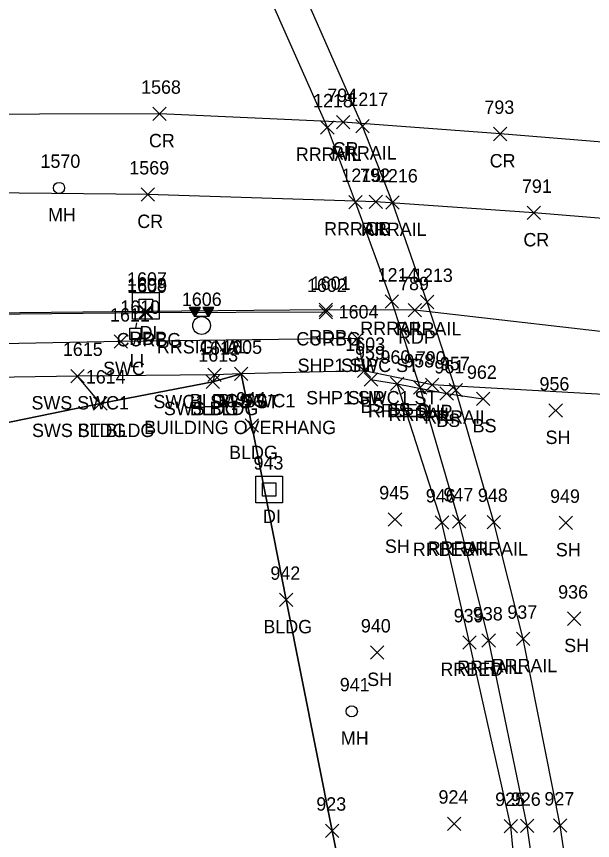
# Model space of a CAD drawing. Extents: x 1715662 to 1717487, y 887396 to 890004.
# Drawn here: x 1716374.6 to 1716460.7, y 888134.9 to 888258 of the extents above; entities that cross this region are included whole.
import ezdxf

# ---------------------------------------------------------------- set-up
doc = ezdxf.new("R2010")
doc.units = 0
for name, color, linetype in [('D_A', 7, 'Continuous'), ('D_I', 7, 'Continuous'), ('DS', 7, 'Continuous'), ('L_A', 7, 'Continuous'), ('L_C', 7, 'Continuous'), ('L_I', 7, 'Continuous'), ('L_TIC', 7, 'Continuous'), ('LBC', 7, 'Continuous'), ('LELB', 7, 'Continuous'), ('LSOGP', 7, 'Continuous'), ('P_A', 7, 'Continuous'), ('P_I', 7, 'Continuous'), ('P_TIC', 7, 'Continuous'), ('PET', 7, 'Continuous'), ('PRC', 7, 'Continuous'), ('PSP', 7, 'Continuous'), ('R_A', 7, 'Continuous'), ('R_I', 7, 'Continuous'), ('R_TIC', 7, 'Continuous'), ('RC', 7, 'Continuous'), ('RR', 7, 'Continuous'), ('RRB', 7, 'Continuous'), ('RSW', 7, 'Continuous'), ('TCSH', 7, 'Continuous'), ('U_A', 7, 'Continuous'), ('U_I', 7, 'Continuous'), ('ULP', 7, 'Continuous'), ('UUMH', 7, 'Continuous')]:
    doc.layers.add(name, color=color, linetype=linetype)

msp = doc.modelspace()

# ---------------------------------------------------------------- linework, layer by layer
at = {"layer": 'DS'}
for p, q in [((1716391.96, 888216.78), (1716395.96, 888216.78)), ((1716391.96, 888212.78), (1716391.96, 888216.78)), ((1716392.96, 888213.78), (1716392.96, 888215.78)), ((1716392.96, 888215.78), (1716394.96, 888215.78)), ((1716394.96, 888215.78), (1716394.96, 888213.78)), ((1716395.96, 888216.78), (1716395.96, 888212.78)), ((1716393.97, 888214.78), (1716393.97, 888214.78)), ((1716393.97, 888214.78), (1716393.97, 888214.78)), ((1716394.96, 888213.78), (1716392.96, 888213.78)), ((1716395.96, 888212.78), (1716391.96, 888212.78)), ((1716410.4, 888189.31), (1716414.4, 888189.31)), ((1716410.4, 888185.31), (1716410.4, 888189.31)), ((1716414.4, 888189.31), (1716414.4, 888185.31)), ((1716411.4, 888186.31), (1716411.4, 888188.31)), ((1716411.4, 888188.31), (1716413.4, 888188.31)), ((1716413.4, 888188.31), (1716413.4, 888186.31)), ((1716413.4, 888186.31), (1716411.4, 888186.31)), ((1716412.41, 888187.31), (1716412.41, 888187.31)), ((1716412.41, 888187.31), (1716412.41, 888187.31)), ((1716414.4, 888185.31), (1716410.4, 888185.31))]:
    msp.add_line(p, q, dxfattribs=at)
at = {"layer": 'L_TIC'}
for points in [[(1716407.19, 888203.6), (1716409.19, 888205.6)], [(1716409.19, 888203.6), (1716407.19, 888205.6)], [(1716426.6, 888202.75), (1716428.6, 888204.75)], [(1716428.6, 888202.75), (1716426.6, 888204.75)], [(1716402.96, 888202.43), (1716404.96, 888204.43)], [(1716404.96, 888202.43), (1716402.96, 888204.43)], [(1716430.51, 888202.12), (1716432.51, 888204.12)], [(1716432.51, 888202.12), (1716430.51, 888204.12)], [(1716437.91, 888200.67), (1716439.91, 888202.67)], [(1716439.91, 888200.67), (1716437.91, 888202.67)], [(1716386.16, 888199.16), (1716388.16, 888201.16)], [(1716388.16, 888199.16), (1716386.16, 888201.16)], [(1716443.35, 888199.86), (1716445.35, 888201.86)], [(1716445.35, 888199.86), (1716443.35, 888201.86)], [(1716454.2, 888198.12), (1716456.2, 888200.12)], [(1716456.2, 888198.12), (1716454.2, 888200.12)], [(1716408.81, 888195.87), (1716410.81, 888197.87)], [(1716410.81, 888195.87), (1716408.81, 888197.87)], [(1716430.19, 888181.85), (1716432.19, 888183.85)], [(1716432.19, 888181.85), (1716430.19, 888183.85)], [(1716455.73, 888181.33), (1716457.73, 888183.33)], [(1716457.73, 888181.33), (1716455.73, 888183.33)], [(1716413.93, 888169.83), (1716415.93, 888171.83)], [(1716415.93, 888169.83), (1716413.93, 888171.83)], [(1716456.98, 888167.02), (1716458.98, 888169.02)], [(1716458.98, 888167.02), (1716456.98, 888169.02)], [(1716427.54, 888161.96), (1716429.54, 888163.96)], [(1716429.54, 888161.96), (1716427.54, 888163.96)], [(1716439.05, 888136.38), (1716441.05, 888138.38)], [(1716441.05, 888136.38), (1716439.05, 888138.38)], [(1716420.79, 888135.33), (1716422.79, 888137.33)], [(1716422.79, 888135.33), (1716420.79, 888137.33)]]:
    msp.add_lwpolyline(points, dxfattribs=at)
at = {"layer": 'LBC'}
msp.add_lwpolyline([(1716429.38, 888098.53), (1716421.79, 888136.33), (1716414.93, 888170.83), (1716409.81, 888196.87), (1716408.19, 888204.6), (1716403.96, 888203.43), (1716387.16, 888200.16), (1716358.99, 888194.4), (1716343.7, 888191.3), (1716326.69, 888187.99), (1716320.05, 888186.71), (1716321.15, 888179.33), (1716320.91, 888179.04), (1716324.24, 888172.35)], dxfattribs=at)
at = {"layer": 'LELB'}
msp.add_lwpolyline([(1716427.6, 888203.75), (1716431.51, 888203.12), (1716438.91, 888201.67), (1716444.35, 888200.86)], dxfattribs=at)
at = {"layer": 'LSOGP'}
msp.add_lwpolyline([(1716277.08, 888175.31), (1716288.81, 888170.58), (1716300.55, 888173.81), (1716306.63, 888177.65), (1716324.24, 888172.35), (1716321.15, 888179.33), (1716320.05, 888186.71), (1716326.69, 888187.99), (1716343.7, 888191.29), (1716358.99, 888194.39), (1716387.16, 888200.16), (1716403.96, 888203.43), (1716408.19, 888204.59), (1716409.81, 888196.87), (1716414.93, 888170.83), (1716421.79, 888136.33), (1716429.38, 888098.52)], dxfattribs=at)
at = {"layer": 'P_TIC'}
for points in [[(1716394.99, 888242.46), (1716396.99, 888244.46)], [(1716396.99, 888242.46), (1716394.99, 888244.46)], [(1716422.44, 888241.23), (1716424.44, 888243.23)], [(1716424.44, 888241.23), (1716422.44, 888243.23)], [(1716445.91, 888239.45), (1716447.91, 888241.45)], [(1716447.91, 888239.45), (1716445.91, 888241.45)], [(1716393.24, 888230.4), (1716395.24, 888232.4)], [(1716395.24, 888230.4), (1716393.24, 888232.4)], [(1716427.34, 888229.29), (1716429.34, 888231.29)], [(1716429.34, 888229.29), (1716427.34, 888231.29)], [(1716450.95, 888227.65), (1716452.95, 888229.65)], [(1716452.95, 888227.65), (1716450.95, 888229.65)], [(1716392.96, 888212.91), (1716394.96, 888214.91)], [(1716394.96, 888212.91), (1716392.96, 888214.91)], [(1716419.85, 888213.16), (1716421.85, 888215.16)], [(1716421.85, 888213.16), (1716419.85, 888215.16)], [(1716419.85, 888213.16), (1716421.85, 888215.16)], [(1716421.85, 888213.16), (1716419.85, 888215.16)], [(1716433.17, 888213.11), (1716435.17, 888215.11)], [(1716435.17, 888213.11), (1716433.17, 888215.11)], [(1716424.59, 888208.88), (1716426.59, 888210.88)], [(1716426.59, 888208.88), (1716424.59, 888210.88)], [(1716425.58, 888204.04), (1716427.58, 888206.04)], [(1716427.58, 888204.04), (1716425.58, 888206.04)], [(1716435.75, 888201.98), (1716437.75, 888203.98)], [(1716437.75, 888201.98), (1716435.75, 888203.98)]]:
    msp.add_lwpolyline(points, dxfattribs=at)
at = {"layer": 'PET'}
for points in [[(1716420.85, 888214.16), (1716393.96, 888213.91), (1716351.52, 888213.45), (1716316.63, 888213.12), (1716287.31, 888213.67), (1716263.82, 888214.85), (1716262.16, 888214.92), (1716260.17, 888214.76), (1716250.4, 888213.03), (1716244.38, 888211.92), (1716239.31, 888205.59), (1716232.02, 888203.34), (1716223.89, 888200.87), (1716211.25, 888196.69), (1716194.26, 888190.63), (1716179.32, 888184.63), (1716135.65, 888166.65), (1716133.73, 888165.8), (1716132.45, 888164.77), (1716131.74, 888163.68), (1716109.75, 888154.13), (1716108.2, 888154.22), (1716106.26, 888154.03), (1716102, 888152.34)], [(1716662.11, 888208.93), (1716631.8, 888208.17), (1716598.77, 888208.88), (1716574.84, 888208.9), (1716547.13, 888208.53), (1716499.86, 888208.03), (1716470.5, 888209.82), (1716470.57, 888209.92), (1716434.17, 888214.11), (1716420.85, 888214.16)]]:
    msp.add_lwpolyline(points, dxfattribs=at)
at = {"layer": 'PRC'}
for points in [[(1716612.85, 888359.68), (1716612.17, 888345.49), (1716610.23, 888325.05), (1716599.91, 888295.77), (1716584.78, 888274.26), (1716560.31, 888253.42), (1716535.28, 888241.32), (1716471.98, 888238.42), (1716446.91, 888240.45), (1716423.44, 888242.23), (1716395.99, 888243.46), (1716360.07, 888243.38), (1716329.01, 888242.88), (1716285.79, 888240.52), (1716253.17, 888237.3), (1716220.47, 888232.04), (1716184.13, 888222.3), (1716155.75, 888211.83), (1716125.79, 888199.82), (1716096.66, 888186.57)], [(1716552.72, 888226.16), (1716521.3, 888223.53), (1716490.76, 888225.55), (1716471.3, 888227.05), (1716451.95, 888228.65), (1716428.34, 888230.29), (1716394.24, 888231.4), (1716360.6, 888231.76), (1716326.71, 888231.11), (1716290.95, 888229.37), (1716251.51, 888225.94), (1716222.8, 888221), (1716188.27, 888210.85), (1716159.49, 888199.86), (1716131.41, 888188.25), (1716103, 888175.83)]]:
    msp.add_lwpolyline(points, dxfattribs=at)
at = {"layer": 'PSP'}
msp.add_lwpolyline([(1716661.99, 888204.6), (1716631.89, 888203.79), (1716597.76, 888203.06), (1716574.64, 888203.27), (1716547.04, 888202.97), (1716494.19, 888202.74), (1716493.66, 888200.18), (1716489.19, 888200.69), (1716470.28, 888201.06), (1716436.75, 888202.98), (1716426.58, 888205.04), (1716425.59, 888209.88)], dxfattribs=at)
at = {"layer": 'R_TIC'}
for points in [[(1716420.08, 888240.43), (1716422.08, 888242.43)], [(1716422.08, 888240.43), (1716420.08, 888242.43)], [(1716425.35, 888240.63), (1716427.35, 888242.63)], [(1716427.35, 888240.63), (1716425.35, 888242.63)], [(1716424.3, 888229.28), (1716426.3, 888231.28)], [(1716426.3, 888229.28), (1716424.3, 888231.28)], [(1716429.82, 888229.21), (1716431.82, 888231.21)], [(1716431.82, 888229.21), (1716429.82, 888231.21)], [(1716429.72, 888214.4), (1716431.72, 888216.4)], [(1716431.72, 888214.4), (1716429.72, 888216.4)], [(1716429.72, 888214.4), (1716431.72, 888216.4)], [(1716431.72, 888214.4), (1716429.72, 888216.4)], [(1716435.01, 888214.34), (1716437.01, 888216.34)], [(1716437.01, 888214.34), (1716435.01, 888216.34)], [(1716435.01, 888214.34), (1716437.01, 888216.34)], [(1716437.01, 888214.34), (1716435.01, 888216.34)], [(1716393, 888212.71), (1716395, 888214.71)], [(1716395, 888212.71), (1716393, 888214.71)], [(1716419.86, 888212.84), (1716421.86, 888214.84)], [(1716421.86, 888212.84), (1716419.86, 888214.84)], [(1716424.59, 888208.88), (1716426.59, 888210.88)], [(1716426.59, 888208.88), (1716424.59, 888210.88)], [(1716389.21, 888208.42), (1716391.21, 888210.42)], [(1716391.21, 888208.42), (1716389.21, 888210.42)], [(1716425.58, 888204.04), (1716427.58, 888206.04)], [(1716427.58, 888204.04), (1716425.58, 888206.04)], [(1716382.73, 888203.28), (1716384.73, 888205.28)], [(1716384.73, 888203.28), (1716382.73, 888205.28)], [(1716382.73, 888203.28), (1716384.73, 888205.28)], [(1716384.73, 888203.28), (1716382.73, 888205.28)], [(1716403.22, 888203.46), (1716405.22, 888205.46)], [(1716405.22, 888203.46), (1716403.22, 888205.46)], [(1716403.22, 888203.46), (1716405.22, 888205.46)], [(1716405.22, 888203.46), (1716403.22, 888205.46)], [(1716407.19, 888203.6), (1716409.19, 888205.6)], [(1716409.19, 888203.6), (1716407.19, 888205.6)], [(1716402.96, 888202.43), (1716404.96, 888204.43)], [(1716404.96, 888202.43), (1716402.96, 888204.43)], [(1716430.51, 888202.12), (1716432.51, 888204.12)], [(1716432.51, 888202.12), (1716430.51, 888204.12)], [(1716433.94, 888201.57), (1716435.94, 888203.57)], [(1716435.94, 888201.57), (1716433.94, 888203.57)], [(1716439.27, 888201.15), (1716441.27, 888203.15)], [(1716441.27, 888201.15), (1716439.27, 888203.15)], [(1716386.16, 888199.16), (1716388.16, 888201.16)], [(1716388.16, 888199.16), (1716386.16, 888201.16)], [(1716437.21, 888181.39), (1716439.21, 888183.39)], [(1716439.21, 888181.39), (1716437.21, 888183.39)], [(1716439.79, 888181.56), (1716441.79, 888183.56)], [(1716441.79, 888181.56), (1716439.79, 888183.56)], [(1716444.94, 888181.46), (1716446.94, 888183.46)], [(1716446.94, 888181.46), (1716444.94, 888183.46)], [(1716441.33, 888163.47), (1716443.33, 888165.47)], [(1716443.33, 888163.47), (1716441.33, 888165.47)], [(1716444.19, 888163.76), (1716446.19, 888165.76)], [(1716446.19, 888163.76), (1716444.19, 888165.76)], [(1716449.34, 888164.01), (1716451.34, 888166.01)], [(1716451.34, 888164.01), (1716449.34, 888166.01)], [(1716447.52, 888136.03), (1716449.52, 888138.03)], [(1716449.52, 888136.03), (1716447.52, 888138.03)], [(1716449.92, 888136.06), (1716451.92, 888138.06)], [(1716451.92, 888136.06), (1716449.92, 888138.06)], [(1716454.88, 888136.11), (1716456.88, 888138.11)], [(1716456.88, 888136.11), (1716454.88, 888138.11)]]:
    msp.add_lwpolyline(points, dxfattribs=at)
at = {"layer": 'RC'}
msp.add_lwpolyline([(1716420.86, 888213.84), (1716394, 888213.71), (1716351.62, 888213.28), (1716316.65, 888212.74), (1716313.63, 888212.38), (1716311.89, 888211.31), (1716310.33, 888209.92), (1716309.29, 888208.51)], dxfattribs=at)
at = {"layer": 'RR'}
for points in [[(1716436.01, 888215.34), (1716430.82, 888230.21), (1716426.35, 888241.63), (1716416.68, 888263.63), (1716410.09, 888277.22), (1716402, 888292.44), (1716390.92, 888310.94), (1716376.88, 888331.99), (1716364.82, 888348.02), (1716349.12, 888367.79), (1716332.64, 888386.35), (1716315.07, 888404.65), (1716296.21, 888422.3), (1716278.07, 888437.86), (1716256.9, 888454.27), (1716238.51, 888467.25), (1716223.56, 888476.48), (1716202.57, 888488.85), (1716178.44, 888501.21), (1716153.56, 888512.41), (1716127.62, 888522.23), (1716099.94, 888531.04), (1716073.49, 888537.69), (1716046.15, 888542.83)], [(1716430.72, 888215.4), (1716425.3, 888230.28), (1716421.08, 888241.43), (1716411.44, 888263.23), (1716405.1, 888275.91), (1716397.08, 888291.05), (1716387.61, 888308.84), (1716372.56, 888329.72), (1716360.98, 888345.24), (1716345.13, 888364.7), (1716328.62, 888383.27), (1716311.71, 888401.25), (1716292.49, 888418.83), (1716274.07, 888433.95), (1716254.21, 888450.02), (1716235.8, 888462.9), (1716221.1, 888472.3), (1716200.72, 888484.16), (1716175.89, 888496.91), (1716151.92, 888507.64), (1716125.76, 888517.56), (1716098.57, 888526.19), (1716072.38, 888532.71), (1716045.9, 888537.78)], [(1716460.39, 887983.06), (1716460.28, 888015.12), (1716460.02, 888037.25), (1716458.72, 888065.96), (1716456.33, 888094.71), (1716453.91, 888116.16), (1716450.92, 888137.06), (1716445.19, 888164.76), (1716440.79, 888182.56), (1716434.94, 888202.57), (1716430.72, 888215.4)], [(1716465.44, 887984.3), (1716465.39, 888014.84), (1716464.92, 888036.43), (1716463.64, 888066.4), (1716463.2, 888072.92), (1716461.32, 888094.96), (1716458.94, 888116.4), (1716455.88, 888137.11), (1716450.34, 888165.01), (1716445.94, 888182.46), (1716440.27, 888202.15), (1716436.01, 888215.34)]]:
    msp.add_lwpolyline(points, dxfattribs=at)
at = {"layer": 'RRB'}
msp.add_lwpolyline([(1716451.12, 887911.26), (1716455.76, 887957.27), (1716456.57, 887986.49), (1716457.29, 888015.18), (1716457.43, 888037.57), (1716455.22, 888065.72), (1716453.69, 888095.11), (1716450.49, 888116.19), (1716448.52, 888137.03), (1716442.33, 888164.47), (1716438.21, 888182.39), (1716431.51, 888203.12)], dxfattribs=at)
at = {"layer": 'RSW'}
for points in [[(1716425.59, 888209.88), (1716390.21, 888209.42), (1716352.07, 888208.71), (1716314.41, 888208.26), (1716309.91, 888208.37)], [(1716426.58, 888205.04), (1716408.19, 888204.6), (1716404.22, 888204.46), (1716383.73, 888204.28), (1716352.14, 888203.78), (1716348.16, 888203.75), (1716314.81, 888203.23), (1716311.49, 888203.17), (1716309.91, 888208.37)], [(1716387.16, 888200.16), (1716383.73, 888204.28)], [(1716404.22, 888204.46), (1716403.96, 888203.43)]]:
    msp.add_lwpolyline(points, dxfattribs=at)
at = {"layer": 'TCSH'}
for p, q in [((1716402.11, 888214.5), (1716400.44, 888214.5)), ((1716400.44, 888214.5), (1716401.21, 888213.17)), ((1716401.34, 888213.17), (1716402.11, 888214.5)), ((1716404.14, 888214.5), (1716402.48, 888214.5)), ((1716402.48, 888214.5), (1716403.25, 888213.17)), ((1716403.37, 888213.17), (1716404.14, 888214.5)), ((1716403.37, 888213.17), (1716401.21, 888213.17)), ((1716402.29, 888211.83), (1716402.29, 888211.83))]:
    msp.add_line(p, q, dxfattribs=at)
for points in [[(1716400.49, 888214.42), (1716402.06, 888214.42)], [(1716400.56, 888214.29), (1716401.99, 888214.29)], [(1716400.64, 888214.16), (1716401.91, 888214.16)], [(1716400.72, 888214.02), (1716401.83, 888214.02)], [(1716400.79, 888213.89), (1716401.76, 888213.89)], [(1716400.87, 888213.76), (1716401.68, 888213.76)], [(1716400.95, 888213.62), (1716401.6, 888213.62)], [(1716401.02, 888213.49), (1716401.52, 888213.49)], [(1716401.1, 888213.36), (1716401.45, 888213.36)], [(1716402.5, 888214.45), (1716404.11, 888214.45)], [(1716402.58, 888214.32), (1716404.04, 888214.32)], [(1716402.66, 888214.18), (1716403.96, 888214.18)], [(1716402.73, 888214.05), (1716403.88, 888214.05)], [(1716402.81, 888213.92), (1716403.81, 888213.92)], [(1716402.89, 888213.78), (1716403.73, 888213.78)], [(1716402.97, 888213.65), (1716403.65, 888213.65)], [(1716403.04, 888213.52), (1716403.58, 888213.52)], [(1716403.12, 888213.38), (1716403.5, 888213.38)], [(1716401.18, 888213.22), (1716401.37, 888213.22)], [(1716403.2, 888213.25), (1716403.42, 888213.25)]]:
    msp.add_lwpolyline(points, dxfattribs=at)
msp.add_circle((1716402.29, 888211.83), 1.33, dxfattribs=at)
at = {"layer": 'ULP'}
for p, q in [((1716392.56, 888212.25), (1716392.4, 888211.42)), ((1716391.56, 888209.75), (1716391.56, 888211.42)), ((1716391.56, 888211.42), (1716393.23, 888211.42)), ((1716393.23, 888211.42), (1716393.23, 888209.75)), ((1716393.23, 888209.75), (1716391.56, 888209.75)), ((1716392.15, 888208.92), (1716392.4, 888209.75)), ((1716392.4, 888210.58), (1716392.4, 888210.58))]:
    msp.add_line(p, q, dxfattribs=at)
at = {"layer": 'UUMH'}
for p, q in [((1716380.99, 888232.39), (1716380.99, 888232.39)), ((1716381.82, 888232.39), (1716381.82, 888232.39)), ((1716424.73, 888154.17), (1716424.73, 888154.17)), ((1716425.56, 888154.17), (1716425.56, 888154.17))]:
    msp.add_line(p, q, dxfattribs=at)
for centre in [(1716380.99, 888232.39), (1716424.73, 888154.17)]:
    msp.add_circle(centre, 0.833, dxfattribs=at)

# ---------------------------------------------------------------- texts
at = {"layer": 'D_A'}
for p in [(1716393.02, 888209.78), (1716411.46, 888182.31)]:
    msp.add_text('DI', height=2, dxfattribs=at).set_placement(p)
at = {"layer": 'D_I'}
for s, p in [('1607', (1716391.15, 888217.78)), ('943', (1716410.05, 888190.31))]:
    msp.add_text(s, height=2, dxfattribs=at).set_placement(p)
at = {"layer": 'L_A'}
for s, p in [('BLDG', (1716404.78, 888199.6)), ('BLDG', (1716400.55, 888198.43)), ('BS', (1716426.04, 888198.75)), ('BS', (1716429.95, 888198.12)), ('BS', (1716437.35, 888196.67)), ('BS', (1716442.79, 888195.86)), ('BLDG', (1716383.76, 888195.16)), ('SH', (1716453.68, 888194.12)), ('BLDG', (1716406.4, 888191.87)), ('SH', (1716429.68, 888177.85)), ('SH', (1716455.22, 888177.33)), ('BLDG', (1716411.52, 888165.83)), ('SH', (1716456.47, 888163.02)), ('SH', (1716427.03, 888157.96))]:
    msp.add_text(s, height=2, dxfattribs=at).set_placement(p)
at = {"layer": 'L_C'}
msp.add_text('BUILDING OVERHANG', height=2, dxfattribs=at).set_placement((1716393.71, 888195.6))
at = {"layer": 'L_I'}
for s, p in [('1605', (1716405.37, 888207.6)), ('1613', (1716401.79, 888206.43)), ('959', (1716425.22, 888206.75)), ('960', (1716429.02, 888206.12)), ('961', (1716437.07, 888204.67)), ('962', (1716441.94, 888203.86)), ('1614', (1716384.99, 888203.16)), ('956', (1716452.78, 888202.12)), ('944', (1716407.44, 888199.87)), ('945', (1716428.83, 888185.85)), ('949', (1716454.36, 888185.33)), ('942', (1716412.57, 888173.83)), ('936', (1716455.57, 888171.02)), ('940', (1716426.09, 888165.96)), ('924', (1716437.69, 888140.38)), ('923', (1716419.43, 888139.33))]:
    msp.add_text(s, height=2, dxfattribs=at).set_placement(p)
at = {"layer": 'P_A'}
for s, p in [('CR', (1716394.42, 888238.46)), ('CR', (1716421.87, 888237.23)), ('CR', (1716445.34, 888235.45)), ('CR', (1716392.68, 888226.4)), ('CR', (1716426.77, 888225.29)), ('CR', (1716450.38, 888223.65)), ('RDP', (1716391.45, 888208.91)), ('RDP', (1716418.34, 888209.16)), ('RDP', (1716418.34, 888209.16)), ('RDP', (1716431.65, 888209.11)), ('SHP', (1716423.12, 888204.88)), ('SHP', (1716424.12, 888200.04)), ('SHP', (1716434.28, 888197.98))]:
    msp.add_text(s, height=2, dxfattribs=at).set_placement(p)
at = {"layer": 'P_I'}
for s, p in [('1568', (1716393.25, 888246.46)), ('794', (1716421.07, 888245.23)), ('793', (1716444.55, 888243.45)), ('1569', (1716391.49, 888234.4)), ('792', (1716425.98, 888233.29)), ('791', (1716450.16, 888231.65)), ('1608', (1716391.14, 888216.91)), ('1601', (1716418.6, 888217.16)), ('1601', (1716418.6, 888217.16)), ('789', (1716431.8, 888217.11)), ('1604', (1716422.77, 888212.88)), ('1603', (1716423.76, 888208.04)), ('790', (1716434.3, 888205.98))]:
    msp.add_text(s, height=2, dxfattribs=at).set_placement(p)
at = {"layer": 'R_A'}
for s, p in [('RRRAIL', (1716416.37, 888236.43)), ('RRRAIL', (1716421.64, 888236.63)), ('RRRAIL', (1716420.6, 888225.28)), ('RRRAIL', (1716426.11, 888225.21)), ('RRRAIL', (1716426.01, 888210.4)), ('RRRAIL', (1716426.01, 888210.4)), ('RRRAIL', (1716431.3, 888210.34)), ('RRRAIL', (1716431.3, 888210.34)), ('CURBG', (1716416.44, 888208.84)), ('CURBG', (1716389.59, 888208.71)), ('RRSIGNAL', (1716395.62, 888207.65)), ('SWC', (1716387.57, 888204.42)), ('SHP1 SWC ST', (1716416.64, 888204.88)), ('SWS SWC1', (1716376.87, 888199.28)), ('SWS SWC1', (1716376.87, 888199.28)), ('SWC1 SWS ST', (1716395.09, 888199.46)), ('SWC1 SWS ST', (1716395.09, 888199.46)), ('BLDG SWC1', (1716400.55, 888199.6)), ('SHP1 SWC1 ST', (1716417.91, 888200.04)), ('SWS BLDG', (1716396.65, 888198.43)), ('RRBED', (1716427.16, 888198.12)), ('RRRAIL', (1716430.23, 888197.57)), ('RRRAIL', (1716435.56, 888197.15)), ('SWS ST BLDG', (1716376.95, 888195.16)), ('RRBED', (1716433.85, 888177.39)), ('RRRAIL', (1716436.08, 888177.56)), ('RRRAIL', (1716441.24, 888177.46)), ('RRRAIL', (1716440.48, 888159.76)), ('RRRAIL', (1716445.63, 888160.01)), ('RRBED', (1716437.97, 888159.47))]:
    msp.add_text(s, height=2, dxfattribs=at).set_placement(p)
at = {"layer": 'R_I'}
for s, p in [('1217', (1716424.22, 888244.63)), ('1218', (1716418.95, 888244.43)), ('1215', (1716423.18, 888233.28)), ('1216', (1716428.64, 888233.21)), ('1214', (1716428.59, 888218.4)), ('1214', (1716428.59, 888218.4)), ('1213', (1716433.88, 888218.34)), ('1213', (1716433.88, 888218.34)), ('1609', (1716391.18, 888216.71)), ('1602', (1716418.04, 888216.84)), ('1606', (1716399.34, 888214.75)), ('1604', (1716422.77, 888212.88)), ('1611', (1716388.61, 888212.42)), ('1605', (1716405.37, 888207.6)), ('1603', (1716423.76, 888208.04)), ('1615', (1716381.56, 888207.28)), ('1615', (1716381.56, 888207.28)), ('1613', (1716401.79, 888206.43)), ('1612', (1716402.05, 888207.46)), ('1612', (1716402.05, 888207.46)), ('960', (1716429.02, 888206.12)), ('958', (1716432.57, 888205.57)), ('957', (1716437.9, 888205.15)), ('1614', (1716384.99, 888203.16)), ('946', (1716435.79, 888185.39)), ('947', (1716438.43, 888185.56)), ('948', (1716443.58, 888185.46)), ('939', (1716439.96, 888167.47)), ('938', (1716442.83, 888167.76)), ('937', (1716447.98, 888168.01)), ('925', (1716446.16, 888140.03)), ('926', (1716448.5, 888140.06)), ('927', (1716453.52, 888140.11))]:
    msp.add_text(s, height=2, dxfattribs=at).set_placement(p)
at = {"layer": 'U_A'}
for s, p in [('MH', (1716379.35, 888227.39)), ('LI', (1716391.5, 888205.58)), ('MH', (1716423.09, 888149.17))]:
    msp.add_text(s, height=2, dxfattribs=at).set_placement(p)
at = {"layer": 'U_I'}
for s, p in [('1570', (1716378.21, 888235.39)), ('1610', (1716390.14, 888213.58)), ('941', (1716422.94, 888157.17))]:
    msp.add_text(s, height=2, dxfattribs=at).set_placement(p)

doc.saveas('drawing.dxf')
